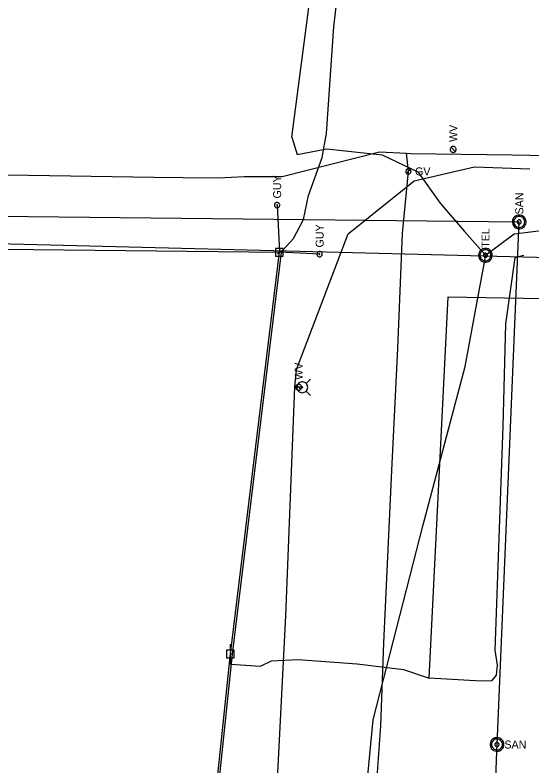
# Model space of a CAD drawing. Extents: x 596028 to 606371, y 330010 to 403088.
# Drawn here: x 602399.7 to 602648.6, y 357915.8 to 358277 of the extents above; entities that cross this region are included whole.
import ezdxf

# ---------------------------------------------------------------- set-up
doc = ezdxf.new("R2010")
doc.units = 0
for name, color, linetype in [('E_UTL_E_UG', 7, 'Continuous'), ('E_UTL_EGuyWire', 7, 'Continuous'), ('E_UTL_EPowerPole', 7, 'Continuous'), ('E_UTL_G', 7, 'Continuous'), ('E_UTL_G_UG', 7, 'Continuous'), ('E_UTL_Overhead', 7, 'Continuous'), ('E_UTL_SAN_MH', 7, 'Continuous'), ('E_UTL_SAN_UG', 7, 'Continuous'), ('E_UTL_T_MH', 7, 'Continuous'), ('E_UTL_T_UG', 7, 'Continuous'), ('E_UTL_TV', 7, 'Continuous'), ('E_UTL_TV_UG', 7, 'Continuous'), ('E_UTL_W', 7, 'Continuous'), ('E_UTL_W_UG', 7, 'Continuous'), ('E_UTL_WHydrant', 7, 'Continuous')]:
    doc.layers.add(name, color=color, linetype=linetype)

msp = doc.modelspace()

# ---------------------------------------------------------------- linework, layer by layer
at = {"layer": 'E_UTL_E_UG'}
for points in [[(602644.62, 358161.36), (602640.32, 358160.22), (602635.8, 358128.45), (602634.65, 358079.17), (602630.7, 357971.51), (602631.79, 357964.29), (602631.35, 357959.55), (602629.2, 357956.71), (602624.22, 357956.61), (602599.16, 357958)], [(602599.16, 357958), (602608.33, 358141.49), (602671.7, 358140.25)], [(602503.49, 357969.66), (602503.39, 357968.84), (602503.47, 357964.81), (602517.91, 357963.79), (602523.22, 357966.4), (602536.13, 357966.95), (602564.47, 357964.89), (602586.74, 357962.17), (602599.16, 357958)]]:
    msp.add_lwpolyline(points, dxfattribs=at)
at = {"layer": 'E_UTL_EGuyWire'}
for p in [(602525.91, 358185.51), (602546.37, 358161.94)]:
    msp.add_line(p, (602527.03, 358162.85), dxfattribs=at)
for points in [[(602525.91, 358186.8), (602525.67, 358186.77), (602525.44, 358186.71), (602525.22, 358186.59), (602525.03, 358186.44), (602524.87, 358186.26), (602524.75, 358186.05), (602524.67, 358185.82), (602524.63, 358185.57), (602524.64, 358185.33), (602524.7, 358185.09), (602524.8, 358184.87), (602524.95, 358184.67), (602525.12, 358184.5), (602525.33, 358184.37), (602525.55, 358184.28), (602525.79, 358184.24), (602526.04, 358184.24), (602526.28, 358184.28), (602526.5, 358184.37), (602526.71, 358184.5), (602526.88, 358184.67), (602527.03, 358184.87), (602527.13, 358185.09), (602527.19, 358185.33), (602527.2, 358185.57), (602527.16, 358185.82), (602527.08, 358186.05), (602526.96, 358186.26), (602526.8, 358186.44), (602526.61, 358186.59), (602526.39, 358186.71), (602526.16, 358186.77), (602525.91, 358186.8)], [(602525.91, 358185.67), (602525.88, 358185.67), (602525.86, 358185.66), (602525.83, 358185.65), (602525.8, 358185.63), (602525.78, 358185.61), (602525.77, 358185.58), (602525.76, 358185.55), (602525.75, 358185.52), (602525.76, 358185.49), (602525.76, 358185.46), (602525.78, 358185.43), (602525.79, 358185.41), (602525.82, 358185.39), (602525.84, 358185.37), (602525.87, 358185.36), (602525.9, 358185.35), (602525.93, 358185.35), (602525.96, 358185.36), (602525.99, 358185.37), (602526.01, 358185.39), (602526.04, 358185.41), (602526.05, 358185.43), (602526.07, 358185.46), (602526.07, 358185.49), (602526.08, 358185.52), (602526.07, 358185.55), (602526.06, 358185.58), (602526.05, 358185.61), (602526.03, 358185.63), (602526, 358185.65), (602525.97, 358185.66), (602525.95, 358185.67), (602525.91, 358185.67)], [(602546.37, 358163.23), (602546.13, 358163.2), (602545.9, 358163.14), (602545.68, 358163.02), (602545.49, 358162.87), (602545.33, 358162.69), (602545.21, 358162.48), (602545.13, 358162.25), (602545.09, 358162), (602545.1, 358161.76), (602545.16, 358161.52), (602545.26, 358161.3), (602545.41, 358161.1), (602545.58, 358160.93), (602545.79, 358160.8), (602546.01, 358160.71), (602546.25, 358160.67), (602546.5, 358160.67), (602546.74, 358160.71), (602546.96, 358160.8), (602547.17, 358160.93), (602547.34, 358161.1), (602547.49, 358161.3), (602547.59, 358161.52), (602547.65, 358161.76), (602547.66, 358162), (602547.62, 358162.25), (602547.54, 358162.48), (602547.42, 358162.69), (602547.26, 358162.87), (602547.07, 358163.02), (602546.85, 358163.14), (602546.62, 358163.2), (602546.37, 358163.23)], [(602546.37, 358162.1), (602546.34, 358162.1), (602546.32, 358162.09), (602546.29, 358162.08), (602546.26, 358162.06), (602546.24, 358162.04), (602546.23, 358162.01), (602546.22, 358161.98), (602546.21, 358161.95), (602546.22, 358161.92), (602546.22, 358161.89), (602546.24, 358161.86), (602546.25, 358161.84), (602546.28, 358161.82), (602546.3, 358161.8), (602546.33, 358161.79), (602546.36, 358161.78), (602546.39, 358161.78), (602546.42, 358161.79), (602546.45, 358161.8), (602546.47, 358161.82), (602546.5, 358161.84), (602546.51, 358161.86), (602546.53, 358161.89), (602546.53, 358161.92), (602546.54, 358161.95), (602546.53, 358161.98), (602546.52, 358162.01), (602546.51, 358162.04), (602546.49, 358162.06), (602546.46, 358162.08), (602546.43, 358162.09), (602546.41, 358162.1), (602546.37, 358162.1)]]:
    msp.add_lwpolyline(points, dxfattribs=at)
at = {"layer": 'E_UTL_EPowerPole'}
for points in [[(602527, 358164.7), (602527, 358167.6)], [(602528.85, 358164.7), (602525.16, 358164.7)], [(602525.16, 358164.7), (602525.16, 358161)], [(602528.85, 358161), (602528.85, 358164.7)], [(602525.16, 358161), (602528.85, 358161)], [(602527.27, 358162.85), (602527.27, 358162.9), (602527.26, 358162.94), (602527.24, 358162.98), (602527.21, 358163.02), (602527.17, 358163.05), (602527.13, 358163.07), (602527.09, 358163.09), (602527.05, 358163.09), (602527, 358163.09), (602526.96, 358163.08), (602526.92, 358163.06), (602526.88, 358163.03), (602526.85, 358163), (602526.82, 358162.96), (602526.81, 358162.92), (602526.8, 358162.88), (602526.8, 358162.83), (602526.81, 358162.79), (602526.82, 358162.74), (602526.85, 358162.71), (602526.88, 358162.67), (602526.92, 358162.65), (602526.96, 358162.63), (602527, 358162.62), (602527.05, 358162.62), (602527.09, 358162.62), (602527.13, 358162.64), (602527.17, 358162.66), (602527.21, 358162.69), (602527.24, 358162.72), (602527.26, 358162.76), (602527.27, 358162.81), (602527.27, 358162.85)], [(602503.46, 357971.51), (602503.46, 357974.42)], [(602505.31, 357971.51), (602501.62, 357971.51)], [(602501.62, 357971.51), (602501.62, 357967.82)], [(602503.73, 357969.66), (602503.73, 357969.71), (602503.72, 357969.75), (602503.7, 357969.79), (602503.67, 357969.83), (602503.63, 357969.86), (602503.59, 357969.88), (602503.55, 357969.9), (602503.51, 357969.9), (602503.46, 357969.9), (602503.42, 357969.89), (602503.38, 357969.87), (602503.34, 357969.84), (602503.31, 357969.81), (602503.28, 357969.77), (602503.27, 357969.73), (602503.26, 357969.69), (602503.26, 357969.64), (602503.27, 357969.6), (602503.28, 357969.55), (602503.31, 357969.52), (602503.34, 357969.48), (602503.38, 357969.46), (602503.42, 357969.44), (602503.46, 357969.43), (602503.51, 357969.43), (602503.55, 357969.43), (602503.59, 357969.45), (602503.63, 357969.47), (602503.67, 357969.5), (602503.7, 357969.53), (602503.72, 357969.58), (602503.73, 357969.62), (602503.73, 357969.66)], [(602505.31, 357967.82), (602505.31, 357971.51)], [(602501.62, 357967.82), (602505.31, 357967.82)]]:
    msp.add_lwpolyline(points, dxfattribs=at)
at = {"layer": 'E_UTL_G'}
for points in [[(602590.39, 358201.74), (602590.37, 358201.98), (602590.3, 358202.22), (602590.19, 358202.43), (602590.03, 358202.63), (602589.85, 358202.79), (602589.64, 358202.91), (602589.41, 358202.99), (602589.17, 358203.02), (602588.92, 358203.01), (602588.69, 358202.95), (602588.46, 358202.85), (602588.27, 358202.71), (602588.1, 358202.53), (602587.97, 358202.33), (602587.87, 358202.1), (602587.83, 358201.86), (602587.83, 358201.62), (602587.87, 358201.38), (602587.97, 358201.15), (602588.1, 358200.95), (602588.27, 358200.77), (602588.46, 358200.63), (602588.69, 358200.53), (602588.92, 358200.47), (602589.17, 358200.46), (602589.41, 358200.49), (602589.64, 358200.57), (602589.85, 358200.7), (602590.03, 358200.85), (602590.19, 358201.05), (602590.3, 358201.26), (602590.37, 358201.5), (602590.39, 358201.74)], [(602588.2, 358200.83), (602590.01, 358202.65)]]:
    msp.add_lwpolyline(points, dxfattribs=at)
at = {"layer": 'E_UTL_G_UG'}
for points in [[(602528.27, 358199.26), (602575.21, 358211.11), (602588.26, 358210.45), (602590.21, 358210.39), (602639.09, 358209.77), (602664.49, 358209.29)], [(602557.64, 357483.56), (602560.98, 357548.57), (602563.27, 357603.24), (602563.93, 357643.57), (602566.4, 357718.41), (602570.69, 357818.6), (602571.56, 357840.38), (602574.18, 357912.73), (602575.78, 357935.18), (602577.23, 357975.01), (602581.08, 358057.92), (602584, 358116.64), (602586.26, 358171.85), (602589.11, 358201.74), (602588.26, 358210.45)], [(602080.58, 358206.71), (602094.71, 358206.09), (602133.09, 358207.84), (602159.82, 358207.34), (602175.71, 358206.92), (602189.95, 358207.23), (602216.53, 358205.63), (602227.39, 358205.22), (602251.32, 358204.82), (602251.31, 358201.16), (602285.58, 358201.21), (602335.7, 358201.01), (602466.64, 358199.02), (602480.62, 358198.84), (602497.75, 358198.66), (602510.23, 358199.32), (602528.27, 358199.26)]]:
    msp.add_lwpolyline(points, dxfattribs=at)
at = {"layer": 'E_UTL_Overhead'}
for points in [[(601965.3, 358142.36), (602141.6, 358165.66), (602275.19, 358165.61), (602527.03, 358162.85)], [(602451.08, 357097.63), (602464.13, 357263.9), (602438.17, 357346.62), (602460.46, 357564.01), (602481.91, 357764.59), (602503.49, 357969.66), (602527.03, 358162.85)]]:
    msp.add_lwpolyline(points, dxfattribs=at)
at = {"layer": 'E_UTL_SAN_MH'}
for points in [[(602642.48, 358180.77), (602641.86, 358180.71), (602641.26, 358180.53), (602640.7, 358180.24), (602640.21, 358179.85), (602639.8, 358179.38), (602639.48, 358178.84), (602639.28, 358178.24), (602639.19, 358177.62), (602639.22, 358177), (602639.37, 358176.39), (602639.63, 358175.82), (602639.99, 358175.3), (602640.44, 358174.87), (602640.97, 358174.53), (602641.55, 358174.3), (602642.17, 358174.18), (602642.8, 358174.18), (602643.41, 358174.3), (602644, 358174.53), (602644.52, 358174.87), (602644.98, 358175.3), (602645.34, 358175.82), (602645.6, 358176.39), (602645.75, 358177), (602645.78, 358177.62), (602645.69, 358178.24), (602645.49, 358178.84), (602645.17, 358179.38), (602644.76, 358179.85), (602644.27, 358180.24), (602643.71, 358180.53), (602643.11, 358180.71), (602642.48, 358180.77)], [(602642.48, 358180.11), (602641.98, 358180.06), (602641.5, 358179.92), (602641.06, 358179.69), (602640.66, 358179.38), (602640.33, 358179), (602640.08, 358178.56), (602639.92, 358178.09), (602639.85, 358177.59), (602639.87, 358177.09), (602639.99, 358176.6), (602640.2, 358176.15), (602640.49, 358175.74), (602640.85, 358175.39), (602641.27, 358175.12), (602641.74, 358174.93), (602642.23, 358174.84), (602642.73, 358174.84), (602643.23, 358174.93), (602643.69, 358175.12), (602644.12, 358175.39), (602644.48, 358175.74), (602644.77, 358176.15), (602644.98, 358176.6), (602645.1, 358177.09), (602645.12, 358177.59), (602645.05, 358178.09), (602644.88, 358178.56), (602644.63, 358179), (602644.31, 358179.38), (602643.91, 358179.69), (602643.46, 358179.92), (602642.98, 358180.06), (602642.48, 358180.11)], [(602642.48, 358178.46), (602642.3, 358178.44), (602642.12, 358178.38), (602641.95, 358178.3), (602641.8, 358178.18), (602641.68, 358178.04), (602641.58, 358177.88), (602641.52, 358177.7), (602641.49, 358177.51), (602641.5, 358177.32), (602641.55, 358177.14), (602641.63, 358176.97), (602641.74, 358176.82), (602641.87, 358176.69), (602642.03, 358176.59), (602642.2, 358176.52), (602642.39, 358176.48), (602642.58, 358176.48), (602642.76, 358176.52), (602642.94, 358176.59), (602643.1, 358176.69), (602643.23, 358176.82), (602643.34, 358176.97), (602643.42, 358177.14), (602643.46, 358177.32), (602643.47, 358177.51), (602643.45, 358177.7), (602643.38, 358177.88), (602643.29, 358178.04), (602643.17, 358178.18), (602643.02, 358178.3), (602642.85, 358178.38), (602642.67, 358178.44), (602642.48, 358178.46)], [(602635.09, 357926.15), (602635.03, 357926.77), (602634.85, 357927.37), (602634.56, 357927.93), (602634.17, 357928.42), (602633.7, 357928.83), (602633.16, 357929.15), (602632.56, 357929.35), (602631.94, 357929.44), (602631.32, 357929.41), (602630.71, 357929.26), (602630.14, 357929), (602629.63, 357928.64), (602629.19, 357928.19), (602628.85, 357927.66), (602628.62, 357927.08), (602628.5, 357926.46), (602628.5, 357925.83), (602628.62, 357925.22), (602628.85, 357924.63), (602629.19, 357924.11), (602629.63, 357923.65), (602630.14, 357923.29), (602630.71, 357923.03), (602631.32, 357922.88), (602631.94, 357922.85), (602632.56, 357922.94), (602633.16, 357923.14), (602633.7, 357923.46), (602634.17, 357923.87), (602634.56, 357924.36), (602634.85, 357924.92), (602635.03, 357925.52), (602635.09, 357926.15)], [(602634.43, 357926.15), (602634.38, 357926.64), (602634.24, 357927.13), (602634.01, 357927.57), (602633.7, 357927.97), (602633.32, 357928.3), (602632.88, 357928.55), (602632.41, 357928.71), (602631.91, 357928.78), (602631.41, 357928.76), (602630.92, 357928.64), (602630.47, 357928.43), (602630.06, 357928.14), (602629.71, 357927.78), (602629.44, 357927.36), (602629.25, 357926.89), (602629.16, 357926.4), (602629.16, 357925.89), (602629.25, 357925.4), (602629.44, 357924.94), (602629.71, 357924.51), (602630.06, 357924.15), (602630.47, 357923.86), (602630.92, 357923.65), (602631.41, 357923.53), (602631.91, 357923.51), (602632.41, 357923.58), (602632.88, 357923.74), (602633.32, 357923.99), (602633.7, 357924.32), (602634.01, 357924.72), (602634.24, 357925.16), (602634.38, 357925.65), (602634.43, 357926.15)], [(602632.78, 357926.15), (602632.76, 357926.33), (602632.71, 357926.51), (602632.62, 357926.68), (602632.5, 357926.83), (602632.36, 357926.95), (602632.2, 357927.05), (602632.02, 357927.11), (602631.83, 357927.13), (602631.65, 357927.13), (602631.46, 357927.08), (602631.29, 357927), (602631.14, 357926.89), (602631.01, 357926.76), (602630.91, 357926.6), (602630.84, 357926.42), (602630.8, 357926.24), (602630.8, 357926.05), (602630.84, 357925.87), (602630.91, 357925.69), (602631.01, 357925.53), (602631.14, 357925.4), (602631.29, 357925.29), (602631.46, 357925.21), (602631.65, 357925.17), (602631.83, 357925.16), (602632.02, 357925.18), (602632.2, 357925.24), (602632.36, 357925.34), (602632.5, 357925.46), (602632.62, 357925.61), (602632.71, 357925.78), (602632.76, 357925.96), (602632.78, 357926.15)]]:
    msp.add_lwpolyline(points, dxfattribs=at)
at = {"layer": 'E_UTL_SAN_UG'}
for p, q in [((602273.32, 358181.57), (602642.48, 358177.46)), ((602085.28, 358174.73), (602695.49, 358159.4))]:
    msp.add_line(p, q, dxfattribs=at)
for points in [[(602631.79, 357926.14), (602642.48, 358177.46)], [(602621.9, 357675.78), (602631.8, 357926.39)]]:
    msp.add_lwpolyline(points, dxfattribs=at)
at = {"layer": 'E_UTL_T_MH'}
for points in [[(602626.22, 358164.71), (602625.6, 358164.65), (602625, 358164.47), (602624.44, 358164.18), (602623.95, 358163.79), (602623.54, 358163.32), (602623.22, 358162.78), (602623.02, 358162.18), (602622.93, 358161.56), (602622.96, 358160.94), (602623.11, 358160.33), (602623.37, 358159.76), (602623.73, 358159.24), (602624.18, 358158.81), (602624.71, 358158.47), (602625.29, 358158.24), (602625.91, 358158.12), (602626.54, 358158.12), (602627.15, 358158.24), (602627.74, 358158.47), (602628.26, 358158.81), (602628.72, 358159.24), (602629.08, 358159.76), (602629.34, 358160.33), (602629.49, 358160.94), (602629.52, 358161.56), (602629.43, 358162.18), (602629.23, 358162.78), (602628.91, 358163.32), (602628.5, 358163.79), (602628.01, 358164.18), (602627.45, 358164.47), (602626.85, 358164.65), (602626.22, 358164.71)], [(602626.22, 358164.05), (602625.72, 358164), (602625.24, 358163.86), (602624.8, 358163.63), (602624.4, 358163.32), (602624.07, 358162.94), (602623.82, 358162.5), (602623.66, 358162.03), (602623.59, 358161.53), (602623.61, 358161.03), (602623.73, 358160.54), (602623.94, 358160.09), (602624.23, 358159.68), (602624.59, 358159.33), (602625.01, 358159.06), (602625.48, 358158.87), (602625.97, 358158.78), (602626.47, 358158.78), (602626.97, 358158.87), (602627.43, 358159.06), (602627.86, 358159.33), (602628.22, 358159.68), (602628.51, 358160.09), (602628.72, 358160.54), (602628.84, 358161.03), (602628.86, 358161.53), (602628.79, 358162.03), (602628.63, 358162.5), (602628.37, 358162.94), (602628.05, 358163.32), (602627.65, 358163.63), (602627.2, 358163.86), (602626.72, 358164), (602626.22, 358164.05)], [(602626.22, 358162.4), (602626.04, 358162.38), (602625.86, 358162.32), (602625.69, 358162.24), (602625.54, 358162.12), (602625.42, 358161.98), (602625.32, 358161.82), (602625.26, 358161.64), (602625.23, 358161.45), (602625.24, 358161.26), (602625.29, 358161.08), (602625.37, 358160.91), (602625.48, 358160.76), (602625.61, 358160.63), (602625.77, 358160.53), (602625.94, 358160.46), (602626.13, 358160.42), (602626.32, 358160.42), (602626.5, 358160.46), (602626.68, 358160.53), (602626.84, 358160.63), (602626.97, 358160.76), (602627.08, 358160.91), (602627.16, 358161.08), (602627.2, 358161.26), (602627.21, 358161.45), (602627.19, 358161.64), (602627.12, 358161.82), (602627.03, 358161.98), (602626.91, 358162.12), (602626.76, 358162.24), (602626.59, 358162.32), (602626.41, 358162.38), (602626.22, 358162.4)]]:
    msp.add_lwpolyline(points, dxfattribs=at)
at = {"layer": 'E_UTL_T_UG'}
for points in [[(602532.98, 358218.21), (602561.79, 358437.14)], [(602532.98, 358218.21), (602535.59, 358209.91), (602549.78, 358212.56)], [(602549.78, 358212.56), (602576.55, 358209.69), (602593.59, 358201.49), (602604.39, 358186.41), (602616.14, 358172.86), (602625.08, 358162.69), (602626.22, 358161.4)], [(602626.22, 358161.4), (602639.98, 358171.79), (602655.71, 358173.71), (602710.2, 358173.45)], [(602532.98, 357197.95), (602536.58, 357236.25), (602541.76, 357308.13), (602545.1, 357405.11), (602549.26, 357509.18), (602552.86, 357615.63), (602556.72, 357720.8), (602561.6, 357827.31), (602572.13, 357937.99), (602596.22, 358031.77), (602616.4, 358107.92), (602626.13, 358159.86), (602626.22, 358161.4)]]:
    msp.add_lwpolyline(points, dxfattribs=at)
at = {"layer": 'E_UTL_TV'}
msp.add_lwpolyline([(602465.14, 357264.01), (602439.18, 357346.72), (602461.45, 357563.91), (602482.9, 357764.49), (602504.49, 357969.55), (602528.03, 358162.73)], dxfattribs=at)
at = {"layer": 'E_UTL_TV_UG'}
for points in [[(602549.66, 358219.92), (602553.27, 358271.49), (602580.78, 358502.86), (602609.91, 358526.61)], [(602526.17, 358162.21), (602528.73, 358163.89), (602533.85, 358169.53), (602538.54, 358178.69), (602541.1, 358190.12), (602547.63, 358208.46), (602549.66, 358219.92)]]:
    msp.add_lwpolyline(points, dxfattribs=at)
at = {"layer": 'E_UTL_W'}
for points in [[(602610.68, 358213.75), (602610.41, 358213.72), (602610.15, 358213.65), (602609.91, 358213.52), (602609.7, 358213.36), (602609.52, 358213.15), (602609.39, 358212.92), (602609.3, 358212.66), (602609.26, 358212.39), (602609.27, 358212.12), (602609.34, 358211.86), (602609.45, 358211.61), (602609.61, 358211.39), (602609.8, 358211.2), (602610.03, 358211.06), (602610.28, 358210.96), (602610.55, 358210.9), (602610.82, 358210.9), (602611.09, 358210.96), (602611.34, 358211.06), (602611.57, 358211.2), (602611.76, 358211.39), (602611.92, 358211.61), (602612.03, 358211.86), (602612.1, 358212.12), (602612.11, 358212.39), (602612.07, 358212.66), (602611.98, 358212.92), (602611.85, 358213.15), (602611.67, 358213.36), (602611.46, 358213.52), (602611.21, 358213.65), (602610.95, 358213.72), (602610.68, 358213.75)], [(602611.69, 358211.32), (602609.68, 358213.33)], [(602536.29, 358099.36), (602536.02, 358099.33), (602535.76, 358099.26), (602535.52, 358099.13), (602535.31, 358098.97), (602535.13, 358098.76), (602535, 358098.53), (602534.91, 358098.27), (602534.87, 358098), (602534.88, 358097.73), (602534.95, 358097.47), (602535.06, 358097.22), (602535.22, 358097), (602535.41, 358096.81), (602535.64, 358096.67), (602535.89, 358096.57), (602536.16, 358096.51), (602536.43, 358096.51), (602536.7, 358096.57), (602536.95, 358096.67), (602537.18, 358096.81), (602537.37, 358097), (602537.53, 358097.22), (602537.64, 358097.47), (602537.71, 358097.73), (602537.72, 358098), (602537.68, 358098.27), (602537.59, 358098.53), (602537.46, 358098.76), (602537.28, 358098.97), (602537.07, 358099.13), (602536.82, 358099.26), (602536.56, 358099.33), (602536.29, 358099.36)], [(602537.3, 358096.93), (602535.29, 358098.94)]]:
    msp.add_lwpolyline(points, dxfattribs=at)
at = {"layer": 'E_UTL_W_UG'}
for points in [[(602504.63, 357288.41), (602506.32, 357364.9), (602509.06, 357470.35), (602514.17, 357576.87), (602519.05, 357693.55), (602520.17, 357701.95), (602520.41, 357729.6), (602523.49, 357858.94), (602530.13, 357988.07), (602534.44, 358098.16), (602535.28, 358106.47), (602560.16, 358171.65), (602591.89, 358197.26), (602620.94, 358203.92), (602647.58, 358203.03)], [(602534.44, 358098.16), (602537.39, 358098.1), (602538.01, 358097.93)]]:
    msp.add_lwpolyline(points, dxfattribs=at)
at = {"layer": 'E_UTL_WHydrant'}
for points in [[(602538.02, 358095.31), (602538.51, 358095.36), (602538.99, 358095.5), (602539.43, 358095.73), (602539.83, 358096.04), (602540.15, 358096.41), (602540.4, 358096.84), (602540.56, 358097.32), (602540.63, 358097.81), (602540.61, 358098.31), (602540.49, 358098.79), (602540.29, 358099.25), (602540, 358099.65), (602539.64, 358100), (602539.22, 358100.27), (602538.75, 358100.45), (602538.26, 358100.54), (602537.77, 358100.54), (602537.28, 358100.45), (602536.81, 358100.27), (602536.39, 358100), (602536.03, 358099.65), (602535.74, 358099.25), (602535.54, 358098.79), (602535.42, 358098.31), (602535.4, 358097.81), (602535.47, 358097.32), (602535.63, 358096.84), (602535.88, 358096.41), (602536.21, 358096.04), (602536.6, 358095.73), (602537.04, 358095.5), (602537.52, 358095.36), (602538.02, 358095.31)], [(602539.85, 358099.77), (602541.99, 358101.91)], [(602538.02, 358097.73), (602538.05, 358097.74), (602538.09, 358097.75), (602538.12, 358097.77), (602538.15, 358097.79), (602538.18, 358097.82), (602538.2, 358097.85), (602538.21, 358097.89), (602538.22, 358097.92), (602538.21, 358097.96), (602538.2, 358098), (602538.19, 358098.03), (602538.17, 358098.07), (602538.14, 358098.09), (602538.11, 358098.11), (602538.07, 358098.13), (602538.03, 358098.13), (602538, 358098.13), (602537.96, 358098.13), (602537.92, 358098.11), (602537.89, 358098.09), (602537.86, 358098.07), (602537.84, 358098.03), (602537.83, 358098), (602537.82, 358097.96), (602537.81, 358097.92), (602537.82, 358097.89), (602537.83, 358097.85), (602537.85, 358097.82), (602537.88, 358097.79), (602537.91, 358097.77), (602537.94, 358097.75), (602537.98, 358097.74), (602538.02, 358097.73)], [(602539.85, 358096.1), (602541.99, 358093.96)]]:
    msp.add_lwpolyline(points, dxfattribs=at)

# ---------------------------------------------------------------- texts
at = {"layer": 'E_UTL_EGuyWire'}
for p in [(602527.84, 358188.72), (602548.3, 358165.15)]:
    msp.add_text('GUY', height=3.85, rotation=90, dxfattribs=at).set_placement(p)
at = {"layer": 'E_UTL_G'}
msp.add_text('GV', height=3.85, dxfattribs=at).set_placement((602592.31, 358199.82))
at = {"layer": 'E_UTL_SAN_MH'}
msp.add_text('SAN', height=3.849, rotation=90, dxfattribs=at).set_placement((602644.43, 358181.03))
msp.add_text('SAN', height=3.849, dxfattribs=at).set_placement((602635.35, 357924.2))
at = {"layer": 'E_UTL_T_MH'}
msp.add_text('TEL', height=3.849, rotation=90, dxfattribs=at).set_placement((602628.17, 358164.97))
at = {"layer": 'E_UTL_W'}
for p in [(602612.61, 358215.89), (602538.22, 358101.5)]:
    msp.add_text('WV', height=3.85, rotation=90, dxfattribs=at).set_placement(p)

doc.saveas('drawing.dxf')
